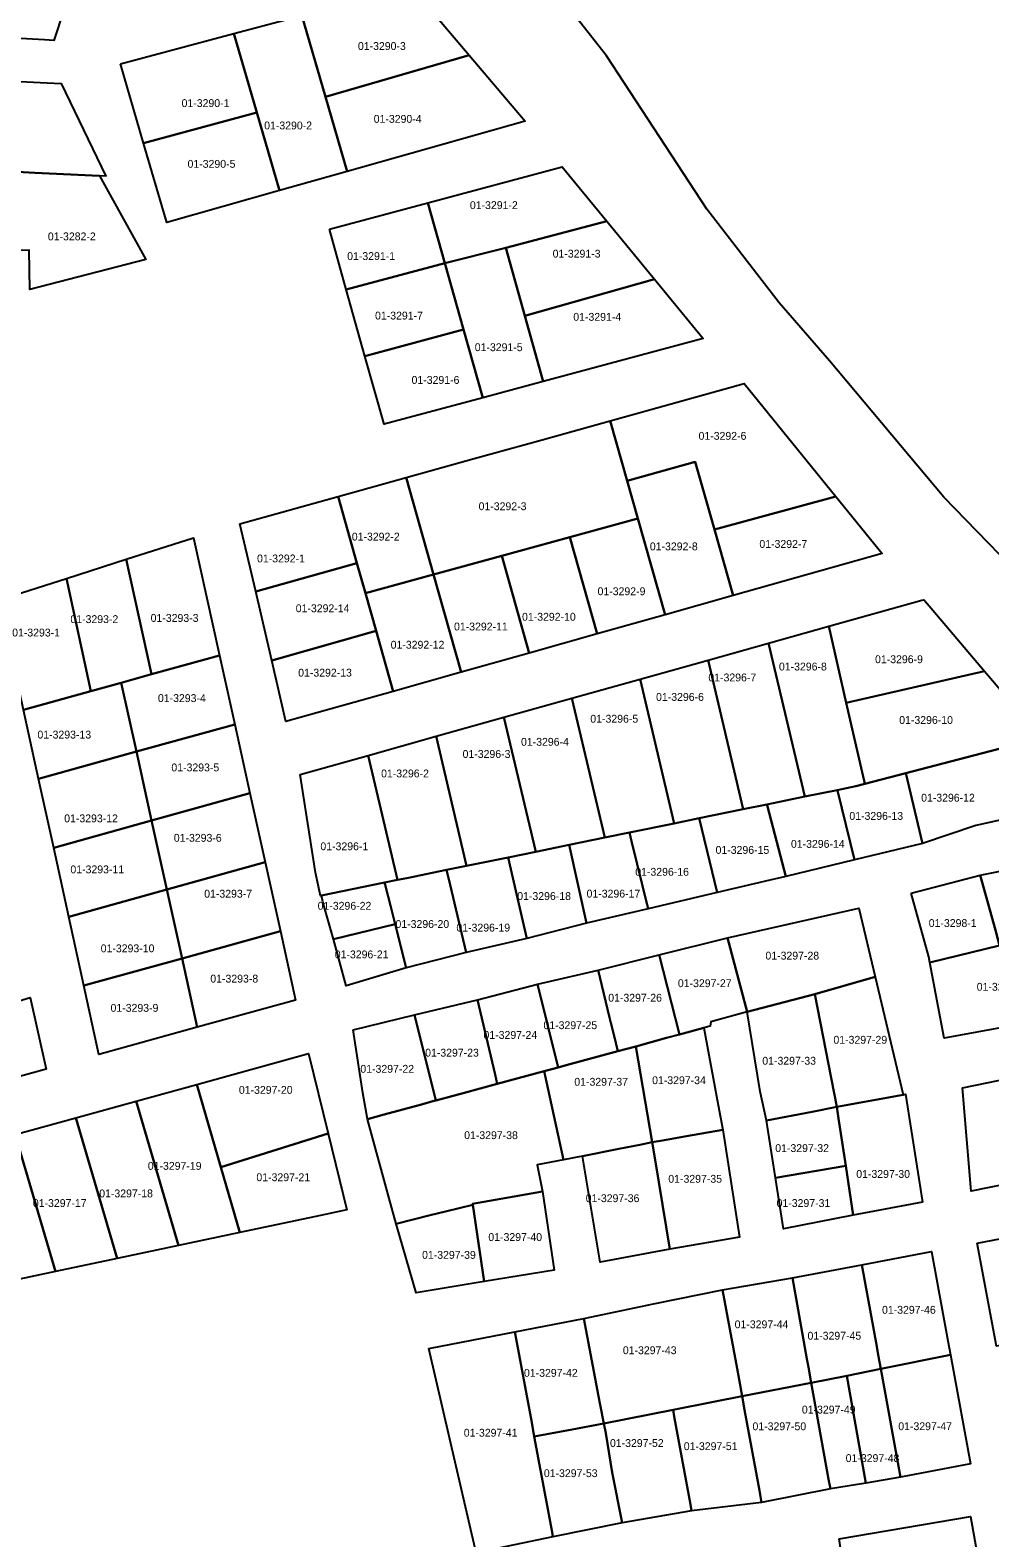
# Model space of a CAD drawing. Extents: x 419396 to 421519, y 4453567 to 4456767.
# Drawn here: x 420288.7 to 420410.9, y 4453763.1 to 4453955.2 of the extents above; entities that cross this region are included whole.
import ezdxf

# ---------------------------------------------------------------- set-up
doc = ezdxf.new("R2010")
doc.units = 0
doc.layers.add('0_KADASTRO', color=7, linetype='Continuous')

msp = doc.modelspace()

# ---------------------------------------------------------------- linework, layer by layer
at = {"layer": '0_KADASTRO'}
msp.add_lwpolyline([(420416.4, 4453884.01), (420405.1, 4453895.65), (420390.5, 4453913.03), (420384.12, 4453920.43), (420374.9, 4453932.37), (420362.1, 4453951.88), (420328.75, 4453994.4), (420319.96, 4454007.44), (420296.73, 4454042.04), (420288.73, 4454055.37)], dxfattribs=at)
for points in [[(420166.27, 4453960.83), (420166.95, 4453972.2), (420181.85, 4453971.35), (420214.17, 4453969.51), (420221.85, 4453969.07), (420227.31, 4453968.77), (420231.14, 4453968.55), (420232.8, 4453968.45), (420246.07, 4453967.69), (420291.1, 4453965.13), (420294.57, 4453964.94), (420293.64, 4453961.51), (420294.18, 4453961.36), (420291.71, 4453953.86), (420290.52, 4453953.92), (420230.6, 4453957.26), (420226.71, 4453957.47), (420181.23, 4453960)], [(420323.32, 4453957.03), (420337.24, 4453960.74), (420344.64, 4453951.98), (420326.35, 4453946.65)], [(420314.66, 4453954.73), (420323.32, 4453957.03), (420326.35, 4453946.65), (420329.11, 4453937.16), (420320.49, 4453934.72), (420317.58, 4453944.69)], [(420164.98, 4453943.01), (420165.79, 4453954.71), (420180.7, 4453953.96), (420220.54, 4453951.96), (420230.06, 4453951.49), (420290, 4453948.5), (420292.66, 4453948.36), (420298.34, 4453936.55), (420297.54, 4453936.6), (420289.33, 4453936.99), (420279.5, 4453937.52), (420266.98, 4453938.16), (420242.05, 4453939.43), (420229.41, 4453940.08), (420220.01, 4453940.58), (420217.11, 4453940.72), (420204.56, 4453941.28), (420192.06, 4453941.83), (420179.95, 4453942.36), (420169.95, 4453942.79)], [(420300.22, 4453950.89), (420314.66, 4453954.73), (420317.58, 4453944.69), (420303.17, 4453940.75)], [(420326.35, 4453946.65), (420344.64, 4453951.98), (420351.74, 4453943.57), (420329.11, 4453937.16)], [(420303.17, 4453940.75), (420317.58, 4453944.69), (420320.49, 4453934.72), (420306.11, 4453930.65)], [(420279, 4453927.11), (420279.5, 4453937.52), (420289.33, 4453936.99), (420297.54, 4453936.6), (420303.45, 4453925.94), (420288.66, 4453922.12), (420288.6, 4453927.14)], [(420339.37, 4453933.18), (420356.47, 4453937.77), (420362.18, 4453930.82), (420349.29, 4453927.43), (420341.53, 4453925.48)], [(420326.82, 4453929.81), (420339.37, 4453933.18), (420341.53, 4453925.48), (420328.98, 4453922.11)], [(420349.29, 4453927.43), (420362.18, 4453930.82), (420368.24, 4453923.44), (420351.72, 4453918.77)], [(420341.53, 4453925.48), (420349.29, 4453927.43), (420351.72, 4453918.77), (420354.07, 4453910.42), (420346.35, 4453908.34), (420343.91, 4453917.01)], [(420328.98, 4453922.11), (420341.53, 4453925.48), (420343.91, 4453917.01), (420331.36, 4453913.64)], [(420351.72, 4453918.77), (420368.24, 4453923.44), (420374.43, 4453915.9), (420354.07, 4453910.42)], [(420331.36, 4453913.64), (420343.91, 4453917.01), (420346.35, 4453908.34), (420333.8, 4453904.96)], [(420362.6, 4453905.4), (420379.64, 4453910.13), (420391.32, 4453895.74), (420375.86, 4453891.55), (420373.42, 4453900.18), (420364.76, 4453897.76)], [(420336.61, 4453898.18), (420345.27, 4453900.58), (420353.94, 4453902.99), (420362.6, 4453905.4), (420364.76, 4453897.76), (420366.11, 4453892.96), (420357.44, 4453890.58), (420348.77, 4453888.2), (420340.09, 4453885.82)], [(420364.76, 4453897.76), (420373.42, 4453900.18), (420375.86, 4453891.55), (420378.23, 4453883.13), (420369.57, 4453880.69), (420366.11, 4453892.96)], [(420327.94, 4453895.77), (420336.61, 4453898.18), (420340.09, 4453885.82), (420331.42, 4453883.44), (420330.33, 4453887.28)], [(420315.42, 4453892.29), (420327.94, 4453895.77), (420330.33, 4453887.28), (420317.44, 4453883.63)], [(420375.86, 4453891.55), (420391.32, 4453895.74), (420397.21, 4453888.49), (420378.23, 4453883.13)], [(420357.44, 4453890.58), (420366.11, 4453892.96), (420369.57, 4453880.69), (420360.92, 4453878.25)], [(420300.96, 4453887.75), (420309.53, 4453890.49), (420312.84, 4453875.51), (420304.17, 4453873.1)], [(420348.77, 4453888.2), (420357.44, 4453890.58), (420360.92, 4453878.25), (420352.26, 4453875.81)], [(420293.35, 4453885.32), (420300.96, 4453887.75), (420304.17, 4453873.1), (420300.32, 4453872.03), (420296.46, 4453870.97)], [(420317.44, 4453883.63), (420330.33, 4453887.28), (420331.42, 4453883.44), (420332.77, 4453878.63), (420319.48, 4453874.87)], [(420340.09, 4453885.82), (420348.77, 4453888.2), (420352.26, 4453875.81), (420343.6, 4453873.37)], [(420284.78, 4453882.58), (420293.35, 4453885.32), (420296.46, 4453870.97), (420287.85, 4453868.58)], [(420331.42, 4453883.44), (420340.09, 4453885.82), (420343.6, 4453873.37), (420334.94, 4453870.93), (420332.77, 4453878.63)], [(420390.44, 4453879.22), (420402.29, 4453882.54), (420402.53, 4453882.61), (420402.66, 4453882.45), (420403.21, 4453881.81), (420410.26, 4453873.51), (420392.66, 4453869.48)], [(420382.74, 4453877.07), (420390.44, 4453879.22), (420392.66, 4453869.48), (420394.93, 4453859.55), (420395.03, 4453859.14), (420393.87, 4453858.84), (420391.5, 4453858.36), (420387.37, 4453857.52)], [(420319.48, 4453874.87), (420332.77, 4453878.63), (420334.94, 4453870.93), (420321.29, 4453867.08)], [(420375.05, 4453874.91), (420382.74, 4453877.07), (420387.37, 4453857.52), (420382.54, 4453856.53), (420379.54, 4453855.91)], [(420300.32, 4453872.03), (420304.17, 4453873.1), (420312.84, 4453875.51), (420314.77, 4453866.72), (420302.26, 4453863.26)], [(420366.39, 4453872.48), (420375.05, 4453874.91), (420379.54, 4453855.91), (420373.92, 4453854.76), (420370.73, 4453854.11)], [(420392.66, 4453869.48), (420410.26, 4453873.51), (420417.5, 4453865.01), (420414.7, 4453864.28), (420400.24, 4453860.51), (420395.03, 4453859.14), (420394.93, 4453859.55)], [(420287.85, 4453868.58), (420296.46, 4453870.97), (420300.32, 4453872.03), (420302.26, 4453863.26), (420289.78, 4453859.8)], [(420357.72, 4453870.05), (420366.39, 4453872.48), (420370.73, 4453854.11), (420365.06, 4453852.94), (420361.91, 4453852.3)], [(420349.06, 4453867.63), (420357.72, 4453870.05), (420361.91, 4453852.3), (420357.37, 4453851.38), (420353.1, 4453850.5)], [(420340.41, 4453865.2), (420349.06, 4453867.63), (420353.1, 4453850.5), (420349.58, 4453849.78), (420344.29, 4453848.7)], [(420302.26, 4453863.26), (420314.77, 4453866.72), (420316.71, 4453857.94), (420304.19, 4453854.47)], [(420331.75, 4453862.77), (420340.41, 4453865.2), (420344.29, 4453848.7), (420341.74, 4453848.18), (420336.68, 4453847.15), (420335.49, 4453846.9)], [(420400.24, 4453860.51), (420414.7, 4453864.28), (420414.72, 4453864.22), (420415.43, 4453861.34), (420416.3, 4453857.8), (420416.86, 4453855.55), (420409.15, 4453853.85), (420402.36, 4453851.54)], [(420289.78, 4453859.8), (420302.26, 4453863.26), (420304.19, 4453854.47), (420291.71, 4453851.01)], [(420323.09, 4453860.34), (420331.75, 4453862.77), (420335.49, 4453846.9), (420333.85, 4453846.57), (420325.82, 4453844.93), (420325.69, 4453844.9), (420325.06, 4453847.87)], [(420391.5, 4453858.36), (420393.87, 4453858.84), (420395.03, 4453859.14), (420400.24, 4453860.51), (420402.36, 4453851.54), (420393.71, 4453849.47), (420391.53, 4453858.29)], [(420304.19, 4453854.47), (420316.71, 4453857.94), (420318.65, 4453849.16), (420306.13, 4453845.69)], [(420382.54, 4453856.53), (420387.37, 4453857.52), (420391.5, 4453858.36), (420391.53, 4453858.29), (420393.71, 4453849.47), (420384.96, 4453847.33), (420382.61, 4453856.27)], [(420373.92, 4453854.76), (420379.54, 4453855.91), (420382.54, 4453856.53), (420382.61, 4453856.27), (420384.96, 4453847.33), (420382.92, 4453846.86), (420376.23, 4453845.3)], [(420291.71, 4453851.01), (420304.19, 4453854.47), (420306.13, 4453845.69), (420293.63, 4453842.22)], [(420365.06, 4453852.94), (420370.73, 4453854.11), (420373.92, 4453854.76), (420376.23, 4453845.3), (420367.43, 4453843.23), (420365.32, 4453851.86)], [(420357.37, 4453851.38), (420361.91, 4453852.3), (420365.06, 4453852.94), (420365.32, 4453851.86), (420367.43, 4453843.23), (420359.59, 4453841.38)], [(420349.58, 4453849.78), (420353.1, 4453850.5), (420357.37, 4453851.38), (420359.59, 4453841.38), (420351.98, 4453839.46), (420349.92, 4453848.29)], [(420306.13, 4453845.69), (420318.65, 4453849.16), (420320.58, 4453840.38), (420308.07, 4453836.91)], [(420333.85, 4453846.57), (420335.49, 4453846.9), (420336.68, 4453847.15), (420341.74, 4453848.18), (420342.2, 4453846.27), (420344.25, 4453837.65), (420336.6, 4453835.7), (420335.2, 4453841.27), (420334.63, 4453843.5), (420333.93, 4453846.3)], [(420341.74, 4453848.18), (420344.29, 4453848.7), (420349.58, 4453849.78), (420349.92, 4453848.29), (420351.98, 4453839.46), (420344.25, 4453837.65), (420342.2, 4453846.27)], [(420409.7, 4453847.5), (420418.42, 4453849.26), (420420.15, 4453843.51), (420420.98, 4453840.73), (420416.42, 4453839.61), (420413.23, 4453838.81), (420412.19, 4453838.56), (420411.65, 4453840.49)], [(420325.82, 4453844.93), (420333.85, 4453846.57), (420333.93, 4453846.3), (420334.63, 4453843.5), (420335.2, 4453841.27), (420327.33, 4453839.37), (420326.01, 4453844.11)], [(420400.94, 4453845.23), (420409.7, 4453847.5), (420411.65, 4453840.49), (420412.19, 4453838.56), (420403.3, 4453836.37), (420403.16, 4453837.12)], [(420293.63, 4453842.22), (420306.13, 4453845.69), (420308.07, 4453836.91), (420295.56, 4453833.44)], [(420377.55, 4453839.51), (420394.26, 4453843.32), (420396.34, 4453834.58), (420388.65, 4453832.37), (420380.05, 4453830.11)], [(420327.33, 4453839.37), (420335.2, 4453841.27), (420336.6, 4453835.7), (420328.98, 4453833.42)], [(420308.07, 4453836.91), (420320.58, 4453840.38), (420322.52, 4453831.6), (420310, 4453828.13)], [(420368.82, 4453837.37), (420377.55, 4453839.51), (420380.05, 4453830.11), (420375.39, 4453828.82), (420375.33, 4453828.27), (420374.52, 4453828.05), (420371.42, 4453827.21)], [(420403.3, 4453836.37), (420412.19, 4453838.56), (420413.23, 4453838.81), (420416.42, 4453839.61), (420416.65, 4453838.19), (420416.85, 4453836.88), (420418.08, 4453829.14), (420405.14, 4453826.74)], [(420295.56, 4453833.44), (420308.07, 4453836.91), (420310, 4453828.13), (420297.48, 4453824.65)], [(420361.05, 4453835.41), (420368.82, 4453837.37), (420371.42, 4453827.21), (420369.78, 4453826.78), (420365.85, 4453825.7), (420363.56, 4453825.09), (420363.09, 4453827.03), (420362.68, 4453828.72), (420362.52, 4453829.37)], [(420353.33, 4453833.61), (420361.05, 4453835.41), (420362.52, 4453829.37), (420362.68, 4453828.72), (420363.09, 4453827.03), (420363.56, 4453825.09), (420356.99, 4453823.3), (420355.95, 4453823.01)], [(420345.7, 4453831.63), (420353.33, 4453833.61), (420355.95, 4453823.01), (420354.17, 4453822.54), (420350.85, 4453821.64), (420348.2, 4453820.92), (420347.93, 4453822.1)], [(420388.65, 4453832.37), (420396.34, 4453834.58), (420399.92, 4453819.54), (420391.46, 4453817.99)], [(420276.25, 4453828.13), (420288.7, 4453831.93), (420290.75, 4453822.81), (420278.23, 4453819.36)], [(420337.66, 4453829.71), (420345.7, 4453831.63), (420347.93, 4453822.1), (420348.2, 4453820.92), (420343.86, 4453819.75), (420340.38, 4453818.81)], [(420380.05, 4453830.11), (420388.65, 4453832.37), (420391.46, 4453817.99), (420388.32, 4453817.38), (420382.5, 4453816.26), (420381.67, 4453819.97)], [(420329.85, 4453827.81), (420337.66, 4453829.71), (420340.38, 4453818.81), (420340.31, 4453818.79), (420338.56, 4453818.31), (420333.8, 4453817.02), (420331.68, 4453816.45), (420331.09, 4453819.77)], [(420365.85, 4453825.7), (420369.78, 4453826.78), (420371.42, 4453827.21), (420374.52, 4453828.05), (420376.35, 4453818.2), (420376.92, 4453815.09), (420372.3, 4453814.27), (420369.25, 4453813.72), (420367.94, 4453813.48)], [(420354.17, 4453822.54), (420355.95, 4453823.01), (420356.99, 4453823.3), (420363.56, 4453825.09), (420365.85, 4453825.7), (420367.94, 4453813.48), (420366.36, 4453813.17), (420363.68, 4453812.63), (420359.08, 4453811.7), (420356.65, 4453811.25)], [(420407.46, 4453820.44), (420432.48, 4453825.54), (420434.61, 4453812.58), (420408.55, 4453807.25)], [(420309.94, 4453820.86), (420324.18, 4453824.79), (420326.66, 4453814.6), (420313, 4453810.31)], [(420331.68, 4453816.45), (420333.8, 4453817.02), (420338.56, 4453818.31), (420340.31, 4453818.79), (420340.38, 4453818.81), (420343.86, 4453819.75), (420348.2, 4453820.92), (420350.85, 4453821.64), (420354.17, 4453822.54), (420356.65, 4453811.25), (420353.29, 4453810.61), (420353.96, 4453807.23), (420345.06, 4453805.64), (420345.08, 4453805.52), (420341.61, 4453804.67), (420339.68, 4453804.19), (420335.35, 4453803.11), (420334.44, 4453806.31)], [(420302.23, 4453818.74), (420309.94, 4453820.86), (420313, 4453810.31), (420315.42, 4453802), (420307.59, 4453800.35)], [(420391.46, 4453817.99), (420399.92, 4453819.54), (420400.21, 4453819.6), (420402.35, 4453805.84), (420393.54, 4453804.21), (420392.59, 4453810.47), (420391.68, 4453816.51)], [(420294.52, 4453816.61), (420302.23, 4453818.74), (420307.59, 4453800.35), (420299.78, 4453798.69)], [(420382.5, 4453816.26), (420388.32, 4453817.38), (420391.46, 4453817.99), (420391.68, 4453816.51), (420392.59, 4453810.47), (420383.65, 4453808.97), (420382.72, 4453814.88)], [(420286.81, 4453814.49), (420294.52, 4453816.61), (420299.78, 4453798.69), (420291.96, 4453797.04)], [(420279.11, 4453812.36), (420286.81, 4453814.49), (420291.96, 4453797.04), (420284.13, 4453795.38)], [(420313, 4453810.31), (420326.66, 4453814.6), (420329.03, 4453804.89), (420325.71, 4453804.16), (420315.42, 4453802)], [(420367.94, 4453813.48), (420369.25, 4453813.72), (420372.3, 4453814.27), (420376.92, 4453815.09), (420379.05, 4453801.41), (420370.17, 4453799.87), (420368.3, 4453811.24)], [(420359.08, 4453811.7), (420363.68, 4453812.63), (420366.36, 4453813.17), (420367.94, 4453813.48), (420368.3, 4453811.24), (420370.17, 4453799.87), (420361.33, 4453798.22)], [(420383.65, 4453808.97), (420392.59, 4453810.47), (420393.54, 4453804.21), (420384.67, 4453802.46)], [(420345.06, 4453805.64), (420353.96, 4453807.23), (420355.44, 4453797.21), (420346.54, 4453795.74), (420345.08, 4453805.52)], [(420335.35, 4453803.11), (420339.68, 4453804.19), (420341.61, 4453804.67), (420345.08, 4453805.52), (420346.54, 4453795.74), (420337.89, 4453794.29)], [(420409.32, 4453800.65), (420418.18, 4453802.35), (420419.99, 4453792.43), (420420.64, 4453789.2), (420420.58, 4453789.19), (420411.78, 4453787.5)], [(420394.64, 4453797.88), (420403.53, 4453799.58), (420405.61, 4453788.18), (420405.94, 4453786.39), (420397.06, 4453784.62), (420396.73, 4453786.42), (420396.54, 4453787.46)], [(420385.79, 4453796.23), (420394.64, 4453797.88), (420396.54, 4453787.46), (420396.73, 4453786.42), (420397.06, 4453784.62), (420392.73, 4453783.75), (420388.2, 4453782.85), (420387.84, 4453784.84), (420387.65, 4453785.91)], [(420359.25, 4453791.05), (420368.1, 4453792.9), (420376.89, 4453794.67), (420378.74, 4453784.65), (420379, 4453783.26), (420379.38, 4453781.15), (420375.73, 4453780.42), (420370.59, 4453779.39), (420361.76, 4453777.65), (420361.31, 4453780.04), (420361.11, 4453781.12)], [(420376.89, 4453794.67), (420385.79, 4453796.23), (420387.65, 4453785.91), (420387.84, 4453784.84), (420388.2, 4453782.85), (420379.38, 4453781.15), (420379, 4453783.26), (420378.74, 4453784.65)], [(420350.46, 4453789.34), (420359.25, 4453791.05), (420361.11, 4453781.12), (420361.31, 4453780.04), (420361.76, 4453777.65), (420357.76, 4453776.91), (420352.92, 4453776.02), (420352.88, 4453776.27), (420352.51, 4453778.25)], [(420339.5, 4453787.22), (420350.46, 4453789.34), (420352.51, 4453778.25), (420352.88, 4453776.27), (420352.92, 4453776.02), (420355.18, 4453763.82), (420355.29, 4453763.2), (420345.52, 4453761.2)], [(420397.06, 4453784.62), (420405.94, 4453786.39), (420408.46, 4453772.5), (420399.58, 4453770.84)], [(420379.38, 4453781.15), (420388.2, 4453782.85), (420388.54, 4453780.98), (420390.41, 4453770.55), (420390.64, 4453769.32), (420381.88, 4453767.59), (420381.6, 4453769.12), (420379.71, 4453779.38)], [(420388.2, 4453782.85), (420392.73, 4453783.75), (420395.16, 4453770.06), (420390.64, 4453769.32), (420390.41, 4453770.55), (420388.54, 4453780.98)], [(420392.73, 4453783.75), (420397.06, 4453784.62), (420399.58, 4453770.84), (420395.16, 4453770.06)], [(420370.59, 4453779.39), (420375.73, 4453780.42), (420379.38, 4453781.15), (420379.71, 4453779.38), (420381.6, 4453769.12), (420381.88, 4453767.59), (420372.95, 4453766.53), (420372.8, 4453767.33), (420370.74, 4453778.56)], [(420361.76, 4453777.65), (420370.59, 4453779.39), (420370.74, 4453778.56), (420372.8, 4453767.33), (420372.95, 4453766.53), (420364.11, 4453765.01), (420362.85, 4453771.42), (420362.02, 4453776.42)], [(420352.92, 4453776.02), (420357.76, 4453776.91), (420361.76, 4453777.65), (420362.02, 4453776.42), (420362.85, 4453771.42), (420364.11, 4453765.01), (420355.29, 4453763.2), (420355.18, 4453763.82)], [(420391.75, 4453762.98), (420408.49, 4453765.81), (420410.91, 4453752.22), (420401.92, 4453750.45), (420393.87, 4453749.05), (420393.5, 4453751.48)]]:
    msp.add_lwpolyline(points, close=True, dxfattribs=at)

# ---------------------------------------------------------------- texts
for s, p in [('01-3290-3', (420330.46, 4453952.64)), ('01-3290-1', (420308, 4453945.37)), ('01-3290-4', (420332.47, 4453943.36)), ('01-3290-2', (420318.52, 4453942.52)), ('01-3290-5', (420308.76, 4453937.63)), ('01-3291-2', (420344.72, 4453932.37)), ('01-3282-2', (420290.97, 4453928.39)), ('01-3291-1', (420329.09, 4453925.88)), ('01-3291-3', (420355.26, 4453926.19)), ('01-3291-7', (420332.64, 4453918.3)), ('01-3291-4', (420357.89, 4453918.14)), ('01-3291-5', (420345.34, 4453914.27)), ('01-3291-6', (420337.29, 4453910.1)), ('01-3292-6', (420373.84, 4453902.98)), ('01-3292-3', (420345.83, 4453894.01)), ('01-3292-2', (420329.68, 4453890.14)), ('01-3292-8', (420367.64, 4453888.9)), ('01-3292-7', (420381.59, 4453889.21)), ('01-3292-1', (420317.61, 4453887.36)), ('01-3292-9', (420360.98, 4453883.18)), ('01-3293-3', (420304.06, 4453879.78)), ('01-3292-14', (420322.54, 4453881.01)), ('01-3292-10', (420351.36, 4453879.93)), ('01-3293-1', (420286.42, 4453877.92)), ('01-3293-2', (420293.84, 4453879.63)), ('01-3292-11', (420342.7, 4453878.69)), ('01-3292-12', (420334.63, 4453876.37)), ('01-3296-9', (420396.32, 4453874.52)), ('01-3292-13', (420322.85, 4453872.81)), ('01-3296-7', (420375.09, 4453872.2)), ('01-3296-8', (420384.08, 4453873.59)), ('01-3293-4', (420304.99, 4453869.57)), ('01-3296-6', (420368.43, 4453869.72)), ('01-3296-5', (420360.06, 4453866.94)), ('01-3296-10', (420399.4, 4453866.78)), ('01-3293-13', (420289.64, 4453864.92)), ('01-3296-4', (420351.23, 4453864)), ('01-3293-5', (420306.7, 4453860.74)), ('01-3296-3', (420343.79, 4453862.45)), ('01-3296-2', (420333.41, 4453859.97)), ('01-3296-12', (420402.19, 4453856.88)), ('01-3293-12', (420293.05, 4453854.25)), ('01-3296-13', (420393.05, 4453854.56)), ('01-3293-6', (420307.01, 4453851.77)), ('01-3296-14', (420385.61, 4453851)), ('01-3296-1', (420325.68, 4453850.69)), ('01-3296-15', (420376.01, 4453850.23)), ('01-3293-11', (420293.84, 4453847.75)), ('01-3296-16', (420365.78, 4453847.44)), ('01-3293-7', (420310.88, 4453844.65)), ('01-3296-18', (420350.75, 4453844.35)), ('01-3296-17', (420359.58, 4453844.66)), ('01-3296-22', (420325.33, 4453843.11)), ('01-3296-20', (420335.24, 4453840.79)), ('01-3296-19', (420343, 4453840.33)), ('01-3298-1', (420403.16, 4453840.91)), ('01-3293-10', (420297.7, 4453837.69)), ('01-3296-21', (420327.51, 4453836.92)), ('01-3297-28', (420382.36, 4453836.76)), ('01-3293-8', (420311.66, 4453833.83)), ('01-3297-27', (420371.21, 4453833.25)), ('01-3298-7', (420409.27, 4453832.79)), ('01-3293-9', (420298.95, 4453830.11)), ('01-3297-26', (420362.34, 4453831.4)), ('01-3297-25', (420354.09, 4453827.9)), ('01-3297-24', (420346.45, 4453826.66)), ('01-3297-29', (420391.02, 4453826.04)), ('01-3297-23', (420339.02, 4453824.4)), ('01-3297-22', (420330.77, 4453822.34)), ('01-3297-33', (420381.96, 4453823.37)), ('01-3297-37', (420358.02, 4453820.69)), ('01-3297-34', (420367.93, 4453820.89)), ('01-3297-20', (420315.3, 4453819.66)), ('01-3297-38', (420343.99, 4453813.89)), ('01-3297-32', (420383.61, 4453812.24)), ('01-3297-19', (420303.7, 4453809.98)), ('01-3297-30', (420393.93, 4453808.95)), ('01-3297-21', (420317.53, 4453808.53)), ('01-3297-35', (420369.99, 4453808.33)), ('01-3297-17', (420289.06, 4453805.24)), ('01-3297-18', (420297.51, 4453806.47)), ('01-3297-36', (420359.47, 4453805.86)), ('01-3297-31', (420383.78, 4453805.24)), ('01-3297-40', (420347.07, 4453800.91)), ('01-3297-39', (420338.63, 4453798.64)), ('01-3297-46', (420397.21, 4453791.64)), ('01-3297-44', (420378.44, 4453789.79)), ('01-3297-45', (420387.72, 4453788.34)), ('01-3297-43', (420364.2, 4453786.49)), ('01-3297-42', (420351.61, 4453783.61)), ('01-3297-49', (420387, 4453778.93)), ('01-3297-50', (420380.71, 4453776.8)), ('01-3297-47', (420399.28, 4453776.81)), ('01-3297-41', (420343.94, 4453775.98)), ('01-3297-52', (420362.56, 4453774.67)), ('01-3297-51', (420371.96, 4453774.27)), ('01-3297-48', (420392.58, 4453772.75)), ('01-3297-53', (420354.14, 4453770.83))]:
    msp.add_text(s, height=1, dxfattribs=at).set_placement(p)

doc.saveas('drawing.dxf')
